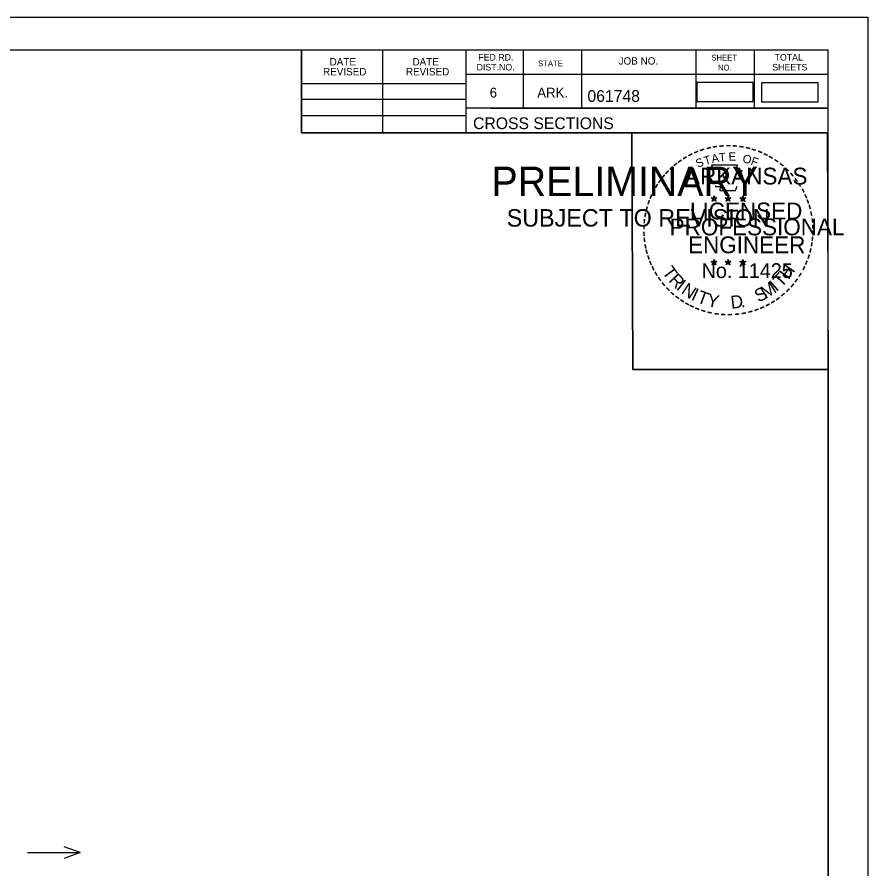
# Model space of a CAD drawing. Extents: x 961436 to 1372525, y 380079 to 2027791.
# Drawn here: x 1371256.6 to 1371357.8, y 380647.7 to 380749.1 of the extents above; entities that cross this region are included whole.
import ezdxf

# ---------------------------------------------------------------- set-up
doc = ezdxf.new("R2010")
doc.units = 0
for name, color, linetype in [('R_Alt Surface', 7, 'Continuous'), ('R_Border', 7, 'Continuous'), ('R_Border PE', 7, 'Continuous'), ('R_Border Prem', 7, 'Continuous'), ('R_No Plot', 7, 'Continuous'), ('R_Water Annot', 7, 'Continuous')]:
    doc.layers.add(name, color=color, linetype=linetype)

msp = doc.modelspace()

# ---------------------------------------------------------------- linework, layer by layer
at = {"layer": 'R_Alt Surface'}
for points in [[(1371337.44, 380739.05), (1371344.15, 380739.05), (1371344.15, 380741.29), (1371337.44, 380741.29)], [(1371345.16, 380739.01), (1371351.87, 380739.01), (1371351.87, 380741.25), (1371345.16, 380741.25)]]:
    msp.add_lwpolyline(points, close=True, dxfattribs=at)
at = {"layer": 'R_Border'}
for p, q in [((1371036.88, 380745.19), (1371353.06, 380745.19)), ((1371290.42, 380735.31), (1371290.42, 380745.19)), ((1371300.1, 380735.31), (1371300.1, 380745.19)), ((1371309.96, 380745.19), (1371309.96, 380735.31)), ((1371316.8, 380745.19), (1371316.8, 380738.25)), ((1371323.74, 380745.19), (1371323.74, 380738.25)), ((1371337.32, 380745.19), (1371337.32, 380738.25)), ((1371344.26, 380745.19), (1371344.26, 380738.25)), ((1371353.06, 380539.73), (1371353.06, 380745.19)), ((1371353.06, 380742.25), (1371309.96, 380742.25)), ((1371353.06, 380742.27), (1371353.06, 380742.27)), ((1371290.42, 380741.17), (1371309.96, 380741.17)), ((1371290.42, 380739.31), (1371309.96, 380739.31)), ((1371353.06, 380738.25), (1371309.96, 380738.25)), ((1371312.92, 380738.25), (1371353.06, 380738.25)), ((1371290.42, 380737.37), (1371309.96, 380737.37)), ((1371353.06, 380735.31), (1371290.42, 380735.31))]:
    msp.add_line(p, q, dxfattribs=at)
at = {"layer": 'R_Border PE'}
for p, q in [((1371339.14, 380727.57), (1371339.49, 380727.46)), ((1371339.14, 380727.57), (1371339.39, 380727.53)), ((1371339.14, 380727.57), (1371339.38, 380727.45)), ((1371339.27, 380727.16), (1371339.49, 380727.46)), ((1371339.27, 380727.16), (1371339.4, 380727.41)), ((1371339.27, 380727.16), (1371339.49, 380727.38)), ((1371339.49, 380727.82), (1371339.45, 380727.57)), ((1371339.49, 380727.46), (1371339.49, 380727.82)), ((1371339.49, 380727.82), (1371339.54, 380727.57)), ((1371339.84, 380727.57), (1371339.49, 380727.46)), ((1371339.7, 380727.16), (1371339.49, 380727.46)), ((1371339.7, 380727.16), (1371339.49, 380727.38)), ((1371339.84, 380727.57), (1371339.55, 380727.52)), ((1371339.7, 380727.16), (1371339.57, 380727.45)), ((1371339.84, 380727.57), (1371339.63, 380727.47)), ((1371340.81, 380727.57), (1371341.16, 380727.46)), ((1371340.81, 380727.57), (1371341.06, 380727.53)), ((1371340.81, 380727.57), (1371341.05, 380727.45)), ((1371340.94, 380727.16), (1371341.16, 380727.46)), ((1371340.94, 380727.16), (1371341.07, 380727.41)), ((1371340.94, 380727.16), (1371341.16, 380727.38)), ((1371341.16, 380727.82), (1371341.12, 380727.57)), ((1371341.16, 380727.46), (1371341.16, 380727.82)), ((1371341.16, 380727.82), (1371341.21, 380727.57)), ((1371341.51, 380727.57), (1371341.16, 380727.46)), ((1371341.37, 380727.16), (1371341.16, 380727.46)), ((1371341.37, 380727.16), (1371341.16, 380727.38)), ((1371341.51, 380727.57), (1371341.22, 380727.52)), ((1371341.37, 380727.16), (1371341.24, 380727.45)), ((1371341.51, 380727.57), (1371341.3, 380727.47)), ((1371342.58, 380727.56), (1371342.92, 380727.45)), ((1371342.58, 380727.56), (1371342.83, 380727.51)), ((1371342.58, 380727.56), (1371342.81, 380727.44)), ((1371342.71, 380727.15), (1371342.92, 380727.45)), ((1371342.71, 380727.15), (1371342.83, 380727.39)), ((1371342.71, 380727.15), (1371342.92, 380727.37)), ((1371342.92, 380727.81), (1371342.88, 380727.56)), ((1371342.92, 380727.45), (1371342.92, 380727.81)), ((1371342.92, 380727.81), (1371342.97, 380727.56)), ((1371343.27, 380727.56), (1371342.92, 380727.45)), ((1371343.14, 380727.15), (1371342.92, 380727.45)), ((1371343.14, 380727.15), (1371342.92, 380727.36)), ((1371343.27, 380727.56), (1371342.99, 380727.51)), ((1371343.14, 380727.15), (1371343, 380727.44)), ((1371343.27, 380727.56), (1371343.07, 380727.46)), ((1371339.14, 380720), (1371339.49, 380719.89)), ((1371339.14, 380720), (1371339.39, 380719.95)), ((1371339.14, 380720), (1371339.37, 380719.88)), ((1371339.27, 380719.59), (1371339.49, 380719.89)), ((1371339.49, 380720.25), (1371339.45, 380720)), ((1371339.49, 380719.89), (1371339.49, 380720.25)), ((1371339.49, 380720.25), (1371339.54, 380720)), ((1371339.83, 380720), (1371339.49, 380719.89)), ((1371339.7, 380719.59), (1371339.49, 380719.89)), ((1371339.83, 380720), (1371339.55, 380719.95)), ((1371339.7, 380719.59), (1371339.56, 380719.88)), ((1371339.83, 380720), (1371339.63, 380719.9)), ((1371340.81, 380720), (1371341.16, 380719.89)), ((1371340.81, 380720), (1371341.06, 380719.95)), ((1371340.81, 380720), (1371341.04, 380719.88)), ((1371340.94, 380719.59), (1371341.16, 380719.89)), ((1371341.16, 380720.25), (1371341.11, 380720)), ((1371341.16, 380719.89), (1371341.16, 380720.25)), ((1371341.16, 380720.25), (1371341.2, 380720)), ((1371341.5, 380720), (1371341.16, 380719.89)), ((1371341.37, 380719.59), (1371341.16, 380719.89)), ((1371341.5, 380720), (1371341.22, 380719.95)), ((1371341.37, 380719.59), (1371341.23, 380719.88)), ((1371341.5, 380720), (1371341.3, 380719.9)), ((1371342.57, 380719.99), (1371342.92, 380719.88)), ((1371342.57, 380719.99), (1371342.83, 380719.94)), ((1371342.57, 380719.99), (1371342.81, 380719.87)), ((1371342.71, 380719.58), (1371342.92, 380719.88)), ((1371342.92, 380720.24), (1371342.88, 380719.99)), ((1371342.92, 380719.88), (1371342.92, 380720.24)), ((1371342.92, 380720.24), (1371342.97, 380719.99)), ((1371343.27, 380719.99), (1371342.92, 380719.88)), ((1371343.14, 380719.58), (1371342.92, 380719.88)), ((1371343.27, 380719.99), (1371342.98, 380719.94)), ((1371343.27, 380719.99), (1371343.07, 380719.89)), ((1371339.27, 380719.59), (1371339.4, 380719.83)), ((1371339.27, 380719.59), (1371339.48, 380719.81)), ((1371339.7, 380719.59), (1371339.48, 380719.8)), ((1371340.94, 380719.59), (1371341.07, 380719.83)), ((1371340.94, 380719.59), (1371341.15, 380719.81)), ((1371341.37, 380719.59), (1371341.15, 380719.8)), ((1371342.71, 380719.58), (1371342.83, 380719.82)), ((1371342.71, 380719.58), (1371342.92, 380719.8)), ((1371343.14, 380719.58), (1371342.92, 380719.79)), ((1371343.14, 380719.58), (1371343, 380719.87))]:
    msp.add_line(p, q, dxfattribs=at)
for points in [[(1371339.18, 380731.45), (1371339.45, 380730.62)], [(1371342.69, 380730.53), (1371342.84, 380730.81), (1371342.15, 380730.79), (1371342.3, 380731.45), (1371339.18, 380731.45)], [(1371339.67, 380729.03), (1371339.67, 380728.94), (1371340.24, 380728.92), (1371340.18, 380728.45), (1371342.05, 380728.45), (1371342.25, 380728.98)], [(1371339.49, 380727.82), (1371339.7, 380727.16), (1371339.14, 380727.57), (1371339.84, 380727.57), (1371339.27, 380727.16), (1371339.49, 380727.82)], [(1371341.16, 380727.82), (1371341.37, 380727.16), (1371340.81, 380727.57), (1371341.51, 380727.57), (1371340.94, 380727.16), (1371341.16, 380727.82)], [(1371342.92, 380727.81), (1371343.14, 380727.15), (1371342.58, 380727.56), (1371343.27, 380727.56), (1371342.71, 380727.15), (1371342.92, 380727.81)], [(1371339.49, 380720.25), (1371339.7, 380719.59), (1371339.14, 380720), (1371339.83, 380720), (1371339.27, 380719.59), (1371339.49, 380720.25)], [(1371341.16, 380720.25), (1371341.37, 380719.59), (1371340.81, 380720), (1371341.5, 380720), (1371340.94, 380719.59), (1371341.16, 380720.25)], [(1371342.92, 380720.24), (1371343.14, 380719.58), (1371342.57, 380719.99), (1371343.27, 380719.99), (1371342.71, 380719.58), (1371342.92, 380720.24)]]:
    msp.add_lwpolyline(points, dxfattribs=at)
for centre, radius in [((1371339.49, 380727.46), 0.172), ((1371339.49, 380727.46), 0.145), ((1371339.49, 380727.46), 0.116), ((1371339.49, 380727.46), 0.0991), ((1371339.49, 380727.46), 0.0747), ((1371339.49, 380727.46), 0.0495), ((1371339.49, 380727.46), 0.0296), ((1371341.16, 380727.46), 0.172), ((1371341.16, 380727.46), 0.145), ((1371341.16, 380727.46), 0.116), ((1371341.16, 380727.46), 0.0991), ((1371341.16, 380727.46), 0.0747), ((1371341.16, 380727.46), 0.0495), ((1371341.16, 380727.46), 0.0296), ((1371342.92, 380727.45), 0.172), ((1371342.92, 380727.45), 0.145), ((1371342.92, 380727.45), 0.116), ((1371342.92, 380727.45), 0.0991), ((1371342.92, 380727.45), 0.0747), ((1371342.92, 380727.45), 0.0495), ((1371342.92, 380727.45), 0.0296), ((1371339.49, 380719.89), 0.172), ((1371339.49, 380719.89), 0.145), ((1371339.49, 380719.89), 0.116), ((1371339.49, 380719.89), 0.0991), ((1371339.49, 380719.89), 0.0747), ((1371339.49, 380719.89), 0.0495), ((1371339.49, 380719.89), 0.0296), ((1371341.15, 380719.89), 0.172), ((1371341.15, 380719.89), 0.145), ((1371341.15, 380719.89), 0.116), ((1371341.15, 380719.89), 0.0991), ((1371341.15, 380719.89), 0.0747), ((1371341.15, 380719.89), 0.0495), ((1371341.15, 380719.89), 0.0296), ((1371342.92, 380719.88), 0.172), ((1371342.92, 380719.88), 0.145), ((1371342.92, 380719.88), 0.116), ((1371342.92, 380719.88), 0.0991), ((1371342.92, 380719.88), 0.0747), ((1371342.92, 380719.88), 0.0495), ((1371342.92, 380719.88), 0.0296)]:
    msp.add_circle(centre, radius, dxfattribs=at)
at = {"layer": 'R_No Plot'}
for p, q in [((1371024.48, 380749.09), (1371357.81, 380749.09)), ((1371329.09, 380712.86), (1371329.09, 380712.86))]:
    msp.add_line(p, q, dxfattribs=at)
for points in [[(1371024.47, 380749.09), (1371357.81, 380749.09), (1371357.81, 380535.75), (1371024.47, 380535.75)], [(1371270.8, 380745.19), (1371290.42, 380745.19), (1371290.42, 380735.31), (1371306.53, 380735.31), (1371329.73, 380735.31), (1371329.85, 380707.16), (1371353.06, 380707.16), (1371353.06, 380539.73), (1371036.88, 380539.73), (1371036.88, 380745.19)], [(1371329.73, 380735.31), (1371352.94, 380735.31), (1371353.06, 380707.16), (1371329.85, 380707.16)]]:
    msp.add_lwpolyline(points, close=True, dxfattribs=at)
at = {"layer": 'R_Water Annot'}
for p, q in [((1371264.08, 380649.64), (1371262.15, 380650.34)), ((1371257.79, 380649.64), (1371264.08, 380649.64)), ((1371264.08, 380649.64), (1371262.15, 380648.94))]:
    msp.add_line(p, q, dxfattribs=at)

# ---------------------------------------------------------------- texts
at = {"layer": 'R_Border'}
for s, height, p in [('DATE', 0.879, (1371293.75, 380743.33)), ('DATE', 0.879, (1371303.61, 380743.33)), ('FED.RD.', 0.782, (1371311.44, 380743.91)), ('JOB NO.', 0.879, (1371328.14, 380743.43)), ('SHEET', 0.684, (1371339.18, 380743.91)), ('TOTAL', 0.782, (1371346.7, 380743.91)), ('DIST.NO.', 0.782, (1371311.24, 380742.73)), ('STATE', 0.684, (1371318.56, 380743.23)), ('NO.', 0.684, (1371339.96, 380742.73)), ('SHEETS', 0.782, (1371346.42, 380742.73)), ('REVISED', 0.879, (1371292.97, 380742.15)), ('REVISED', 0.879, (1371302.83, 380742.15)), ('6', 1.17, (1371312.8, 380739.51)), ('ARK.', 1.172, (1371318.46, 380739.51)), ('061748', 1.4, (1371324.43, 380738.99)), ('CROSS SECTIONS', 1.4, (1371310.82, 380735.75))]:
    msp.add_text(s, height=height, rotation=360, dxfattribs=at).set_placement(p)
at = {"layer": 'R_Border PE'}
for s, height, rotation, p in [('-', 1.6, 24.3072, (1371337.3, 380732.31)), ('-', 1.6, 19.1761, (1371337.93, 380732.58)), ('-', 1.6, 13.6301, (1371338.68, 380732.82)), ('-', 1.6, 10.2193, (1371339.36, 380732.98)), ('-', 1.6, 5.8968, (1371340.09, 380733.09)), ('-', 1.6, 0.1862, (1371340.86, 380733.16)), ('-', 1.6, 357.743, (1371341.58, 380733.15)), ('-', 1.6, 352.1617, (1371342.33, 380733.09)), ('-', 1.6, 347.2049, (1371343.05, 380732.98)), ('-', 1.6, 342.3362, (1371343.68, 380732.82)), ('-', 1.6, 337.8551, (1371344.42, 380732.6)), ('-', 1.6, 36.2317, (1371335.49, 380731.22)), ('-', 1.6, 34.0636, (1371336.07, 380731.62)), ('-', 1.6, 28.7918, (1371336.66, 380731.99)), ('S', 1, 21.594, (1371337.54, 380731.13)), ('T', 1, 16.4036, (1371338.45, 380731.46)), ('A', 1, 11.2132, (1371339.28, 380731.71)), ('T', 1, 6.0228, (1371340.13, 380731.87)), ('E', 1, 0.8323, (1371341.23, 380731.98)), ('O', 1, 350.4515, (1371342.84, 380731.77)), ('F', 1, 340.0707, (1371343.79, 380731.55)), ('-', 1.6, 334.1211, (1371345.05, 380732.33)), ('-', 1.6, 329.6409, (1371345.63, 380732.05)), ('-', 1.6, 325.8627, (1371346.27, 380731.68)), ('-', 1.6, 42.9622, (1371334.58, 380730.43)), ('-', 1.6, 38.9507, (1371335.01, 380730.85)), ('ARKANSAS', 2, 360, (1371336.04, 380729.16)), ('-', 1.6, 320.5297, (1371346.88, 380731.26)), ('-', 1.6, 315.5786, (1371347.48, 380730.77)), ('-', 1.6, 50.6142, (1371333.73, 380729.47)), ('-', 1.6, 48.423, (1371334.13, 380729.95)), ('-', 1.6, 309.8797, (1371348.05, 380730.22)), ('-', 1.6, 58.0706, (1371332.99, 380728.37)), ('-', 1.6, 54.2325, (1371333.32, 380728.9)), ('-', 1.6, 306.6522, (1371348.57, 380729.62)), ('-', 1.4, 303.6753, (1371349.06, 380729.05)), ('-', 1.6, 62.8713, (1371332.68, 380727.76)), ('-', 1.6, 299.6684, (1371349.38, 380728.44)), ('-', 1.6, 294.6628, (1371349.7, 380727.83)), ('-', 1.6, 72.3945, (1371332.2, 380726.52)), ('-', 1.6, 67.7743, (1371332.42, 380727.15)), ('LICENSED', 2, 360, (1371336.63, 380725.01)), ('DWB', 0.01, 360, (1371339.48, 380727.45)), ('DWB', 0.01, 360, (1371341.15, 380727.45)), ('DWB', 0.01, 360, (1371342.91, 380727.44)), ('-', 1.6, 290.5728, (1371349.96, 380727.25)), ('-', 1.6, 75.461, (1371332, 380725.8)), ('-', 1.6, 285.1233, (1371350.19, 380726.67)), ('-', 1.6, 280.5493, (1371350.39, 380725.93)), ('-', 1.6, 85.1863, (1371331.79, 380724.4)), ('-', 1.6, 81.2013, (1371331.87, 380725.09)), ('PROFESSIONAL', 2, 360, (1371334.21, 380723.11)), ('-', 1.6, 276.5962, (1371350.55, 380725.16)), ('-', 1.6, 89.0622, (1371331.77, 380723.7)), ('-', 1.6, 274.3301, (1371350.61, 380724.44)), ('-', 1.6, 94.1959, (1371331.8, 380722.97)), ('ENGINEER', 2, 360, (1371336.4, 380720.98)), ('-', 1.6, 263.5172, (1371350.63, 380723.14)), ('-', 1.6, 269.9407, (1371350.65, 380723.81)), ('-', 1.6, 98.9479, (1371331.88, 380722.31)), ('-', 1.6, 101.7149, (1371332.01, 380721.57)), ('-', 1.6, 260.9953, (1371350.56, 380722.49)), ('-', 1.6, 105.4578, (1371332.17, 380720.98)), ('-', 1.6, 255.7626, (1371350.45, 380721.81)), ('-', 1.6, 109.0874, (1371332.39, 380720.35)), ('-', 1.6, 114.0643, (1371332.64, 380719.75)), ('DWB', 0.01, 360, (1371339.47, 380719.88)), ('DWB', 0.01, 360, (1371341.14, 380719.88)), ('DWB', 0.01, 360, (1371342.91, 380719.87)), ('-', 1.6, 247.8887, (1371350.04, 380720.42)), ('-', 1.6, 252.8681, (1371350.27, 380721.09)), ('-', 1.6, 115.7289, (1371332.95, 380719.13)), ('T', 1.54, 306.0406, (1371333.25, 380718.72)), ('No. 11425', 1.757, 360, (1371338.02, 380718.03)), ('H', 1.54, 54.6088, (1371348.37, 380717.76)), ('-', 1.6, 244.6197, (1371349.78, 380719.79)), ('-', 1.6, 120.4471, (1371333.3, 380718.55)), ('-', 1.6, 125.8934, (1371333.71, 380717.99)), ('R', 1.54, 314.005, (1371334.01, 380717.68)), ('T', 1.54, 46.6444, (1371347.48, 380716.82)), ('-', 1.6, 233.8452, (1371348.99, 380718.39)), ('-', 1.6, 239.0712, (1371349.39, 380719.04)), ('-', 1.6, 130.7181, (1371334.17, 380717.43)), ('-', 1.6, 134.2238, (1371334.69, 380716.89)), ('I', 1.54, 321.9694, (1371334.91, 380716.74)), ('N', 1.54, 326.5002, (1371335.48, 380716.27)), ('S', 1.54, 26.9312, (1371344.79, 380715.09)), ('M', 1.54, 32.6563, (1371345.63, 380715.49)), ('I', 1.54, 42.1136, (1371346.92, 380716.34)), ('-', 1.6, 231.2538, (1371348.56, 380717.82)), ('-', 1.6, 138.9338, (1371335.21, 380716.42)), ('-', 1.6, 144.6463, (1371335.77, 380716.02)), ('I', 1.54, 335.3603, (1371336.68, 380715.49)), ('T', 1.54, 339.8912, (1371337.35, 380715.16)), ('Y', 1.54, 347.8556, (1371338.56, 380714.71)), ('D', 1.54, 6.3969, (1371341.55, 380714.36)), ('-', 1.6, 221.0851, (1371347.55, 380716.75)), ('-', 1.6, 225.7653, (1371348.08, 380717.26)), ('-', 1.6, 148.0898, (1371336.33, 380715.65)), ('-', 1.6, 151.5704, (1371336.91, 380715.32)), ('-', 1.6, 154.6002, (1371337.43, 380715.08)), ('.', 1.54, 13.7642, (1371342.74, 380714.48)), ('-', 1.6, 207.3568, (1371345.91, 380715.54)), ('-', 1.6, 212.2491, (1371346.47, 380715.89)), ('-', 1.6, 215.7363, (1371347.01, 380716.27)), ('-', 1.6, 158.5612, (1371338.05, 380714.82)), ('-', 1.6, 162.7983, (1371338.74, 380714.61)), ('-', 1.6, 167.5555, (1371339.46, 380714.44)), ('-', 1.6, 173.1155, (1371340.23, 380714.33)), ('-', 1.6, 176.5183, (1371340.98, 380714.28)), ('-', 1.6, 185.8167, (1371342.53, 380714.38)), ('-', 1.6, 191.2858, (1371343.26, 380714.51)), ('-', 1.6, 195.4743, (1371343.99, 380714.71)), ('-', 1.6, 200.7184, (1371344.67, 380714.95)), ('-', 1.6, 204.2516, (1371345.29, 380715.22)), ('-', 1.6, 181.5918, (1371341.72, 380714.3))]:
    msp.add_text(s, height=height, rotation=rotation, dxfattribs=at).set_placement(p)
at = {"layer": 'R_Border Prem'}
for s, height, p in [('PRELIMINARY', 3.5, (1371313.01, 380727.78)), ('DWB', 0.01, (1371313.75, 380729.63)), ('SUBJECT TO REVISION', 2.0751, (1371314.82, 380724.15))]:
    msp.add_text(s, height=height, rotation=360, dxfattribs=at).set_placement(p)

doc.saveas('drawing.dxf')
